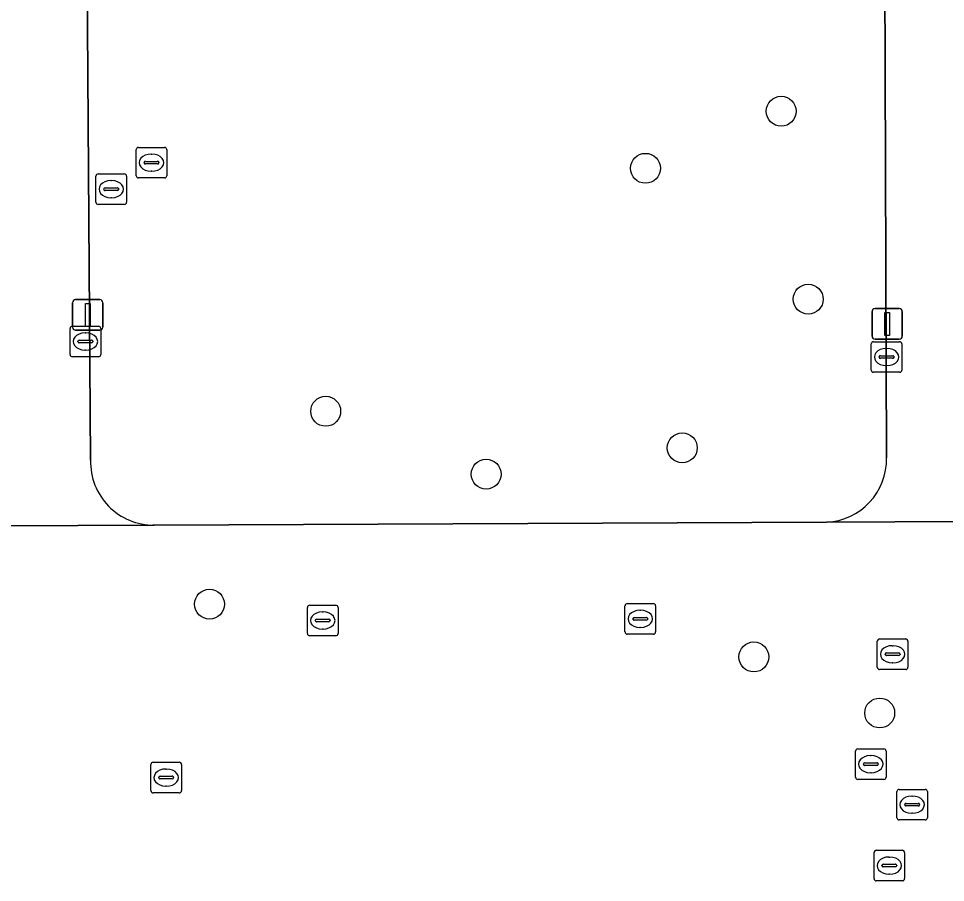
# Model space of a CAD drawing. Extents: x 160732 to 162107, y 387428 to 388479.
# Drawn here: x 161217.66 to 161247.96, y 388148.3 to 388176.54 of the extents above; entities that cross this region are included whole.
import ezdxf

# ---------------------------------------------------------------- set-up
doc = ezdxf.new("R2010")
doc.units = 0
for name, color, linetype in [('IMGEO_Boom', 7, 'Continuous'), ('IMGEO_Groenvoorziening', 7, 'Continuous'), ('IMGEO_Kolk', 7, 'Continuous'), ('IMGEO_Lichtmast', 7, 'Continuous'), ('IMGEO_Rioolput', 7, 'Continuous'), ('IMGEO_Voetpad_open', 7, 'Continuous')]:
    doc.layers.add(name, color=color, linetype=linetype)

msp = doc.modelspace()

# ---------------------------------------------------------------- linework, layer by layer
at = {"layer": 'IMGEO_Boom'}
for centre in [(161242.588, 388173.51), (161238.152, 388171.645), (161243.471, 388167.368), (161227.702, 388163.704), (161239.355, 388162.508), (161232.945, 388161.649), (161223.905, 388157.399), (161241.695, 388155.675), (161245.807, 388153.843)]:
    msp.add_circle(centre, 0.489, dxfattribs=at)
at = {"layer": 'IMGEO_Groenvoorziening'}
for points in [[(161246.034, 388162.184), (161245.947, 388187.422)], [(161219.846, 388187.316), (161220.017, 388162.104)], [(161222.1, 388159.985), (161244.065, 388160.078)]]:
    msp.add_lwpolyline(points, dxfattribs=at)
for centre, radius, start, end in [((161222.08, 388162.048), 2.063, 178.4546, 270.5637), ((161243.967, 388162.143), 2.067, 272.7185, 1.1326)]:
    msp.add_arc(centre, radius, start, end, dxfattribs=at)
at = {"layer": 'IMGEO_Kolk'}
for p, q in [((161219.423, 388166.485), (161220.275, 388166.485)), ((161219.348, 388165.559), (161219.348, 388166.411)), ((161219.836, 388166.265), (161219.861, 388166.265)), ((161220.349, 388166.411), (161220.349, 388165.559)), ((161219.607, 388165.979), (161219.607, 388165.991)), ((161220.045, 388165.942), (161219.647, 388165.942)), ((161219.65, 388166.028), (161220.048, 388166.028)), ((161220.091, 388165.991), (161220.091, 388165.979)), ((161245.532, 388165.052), (161245.532, 388165.904)), ((161245.607, 388165.978), (161246.459, 388165.978)), ((161246.533, 388165.904), (161246.533, 388165.052)), ((161219.859, 388165.705), (161219.834, 388165.705)), ((161246.02, 388165.758), (161246.045, 388165.758)), ((161220.275, 388165.485), (161219.423, 388165.485)), ((161245.791, 388165.472), (161245.791, 388165.484)), ((161246.229, 388165.435), (161245.831, 388165.435)), ((161245.834, 388165.521), (161246.232, 388165.521)), ((161246.275, 388165.484), (161246.275, 388165.472)), ((161246.459, 388164.978), (161245.607, 388164.978)), ((161246.043, 388165.198), (161246.018, 388165.198)), ((161227.179, 388157.367), (161228.031, 388157.367)), ((161237.558, 388157.419), (161238.41, 388157.419)), ((161227.104, 388156.441), (161227.104, 388157.293)), ((161227.592, 388157.147), (161227.617, 388157.147)), ((161228.105, 388157.293), (161228.105, 388156.441)), ((161237.483, 388156.493), (161237.483, 388157.345)), ((161237.971, 388157.199), (161237.996, 388157.199)), ((161238.484, 388157.345), (161238.484, 388156.493)), ((161227.363, 388156.861), (161227.363, 388156.873)), ((161227.801, 388156.824), (161227.403, 388156.824)), ((161227.406, 388156.91), (161227.804, 388156.91)), ((161227.847, 388156.873), (161227.847, 388156.861)), ((161237.742, 388156.913), (161237.742, 388156.925)), ((161238.18, 388156.876), (161237.782, 388156.876)), ((161237.785, 388156.962), (161238.183, 388156.962)), ((161238.226, 388156.925), (161238.226, 388156.913)), ((161227.615, 388156.587), (161227.59, 388156.587)), ((161237.994, 388156.639), (161237.969, 388156.639)), ((161228.031, 388156.367), (161227.179, 388156.367)), ((161238.41, 388156.419), (161237.558, 388156.419))]:
    msp.add_line(p, q, dxfattribs=at)
for points in [[(161219.423, 388166.485), (161220.275, 388166.485)], [(161219.348, 388165.559), (161219.348, 388166.411)], [(161220.349, 388166.411), (161220.349, 388165.559)], [(161245.532, 388165.052), (161245.532, 388165.904)], [(161245.607, 388165.978), (161246.459, 388165.978)], [(161246.533, 388165.904), (161246.533, 388165.052)], [(161220.275, 388165.485), (161219.423, 388165.485)], [(161246.459, 388164.978), (161245.607, 388164.978)], [(161227.179, 388157.367), (161228.031, 388157.367)], [(161237.558, 388157.419), (161238.41, 388157.419)], [(161227.104, 388156.441), (161227.104, 388157.293)], [(161228.105, 388157.293), (161228.105, 388156.441)], [(161237.483, 388156.493), (161237.483, 388157.345)], [(161238.484, 388157.345), (161238.484, 388156.493)], [(161228.031, 388156.367), (161227.179, 388156.367)], [(161238.41, 388156.419), (161237.558, 388156.419)]]:
    msp.add_lwpolyline(points, dxfattribs=at)
for centre, radius, start, end in [((161219.425, 388166.409), 0.0765, 91.552, 178.448), ((161219.425, 388166.409), 0.0765, 91.552, 178.448), ((161220.273, 388166.409), 0.0765, 1.552, 88.448), ((161220.273, 388166.409), 0.0765, 1.552, 88.448), ((161219.647, 388165.988), 0.0403, 85.8775, 175.7526), ((161219.644, 388165.978), 0.0366, 178.938, 274.7102), ((161220.048, 388165.985), 0.043, 264.8664, 352.4533), ((161220.052, 388165.99), 0.0386, 1.7309, 96.639), ((161245.609, 388165.902), 0.0765, 91.552, 178.448), ((161245.609, 388165.902), 0.0765, 91.552, 178.448), ((161246.457, 388165.902), 0.0765, 1.552, 88.448), ((161246.457, 388165.902), 0.0765, 1.552, 88.448), ((161219.425, 388165.561), 0.0765, 181.552, 268.448), ((161219.425, 388165.561), 0.0765, 181.552, 268.448), ((161220.273, 388165.561), 0.0765, 271.552, 358.448), ((161220.273, 388165.561), 0.0765, 271.552, 358.448), ((161245.831, 388165.481), 0.0403, 85.8775, 175.7526), ((161245.828, 388165.471), 0.0366, 178.938, 274.7102), ((161246.232, 388165.478), 0.043, 264.8664, 352.4533), ((161246.236, 388165.483), 0.0386, 1.7309, 96.639), ((161245.609, 388165.054), 0.0765, 181.552, 268.448), ((161245.609, 388165.054), 0.0765, 181.552, 268.448), ((161246.457, 388165.054), 0.0765, 271.552, 358.448), ((161246.457, 388165.054), 0.0765, 271.552, 358.448), ((161227.181, 388157.291), 0.0765, 91.552, 178.448), ((161227.181, 388157.291), 0.0765, 91.552, 178.448), ((161228.029, 388157.291), 0.0765, 1.552, 88.448), ((161228.029, 388157.291), 0.0765, 1.552, 88.448), ((161237.56, 388157.343), 0.0765, 91.552, 178.448), ((161237.56, 388157.343), 0.0765, 91.552, 178.448), ((161238.408, 388157.343), 0.0765, 1.552, 88.448), ((161238.408, 388157.343), 0.0765, 1.552, 88.448), ((161227.403, 388156.87), 0.0403, 85.8775, 175.7526), ((161227.4, 388156.86), 0.0366, 178.938, 274.7102), ((161227.804, 388156.867), 0.043, 264.8664, 352.4533), ((161227.808, 388156.872), 0.0386, 1.7309, 96.639), ((161237.782, 388156.922), 0.0403, 85.8775, 175.7526), ((161237.779, 388156.912), 0.0366, 178.938, 274.7102), ((161238.183, 388156.919), 0.043, 264.8664, 352.4533), ((161238.187, 388156.924), 0.0386, 1.7309, 96.639), ((161227.181, 388156.443), 0.0765, 181.552, 268.448), ((161227.181, 388156.443), 0.0765, 181.552, 268.448), ((161228.029, 388156.443), 0.0765, 271.552, 358.448), ((161228.029, 388156.443), 0.0765, 271.552, 358.448), ((161237.56, 388156.495), 0.0765, 181.552, 268.448), ((161237.56, 388156.495), 0.0765, 181.552, 268.448), ((161238.408, 388156.495), 0.0765, 271.552, 358.448), ((161238.408, 388156.495), 0.0765, 271.552, 358.448)]:
    msp.add_arc(centre, radius, start, end, dxfattribs=at)
for centre, major_axis, ratio, start_param, end_param in [((161219.835, 388165.985), (-0.387, 0.002), 0.722429, 4.712389, 7.853982), ((161219.86, 388165.985), (-0.39, 0.002), 0.717154, 1.570796, 4.712389), ((161246.019, 388165.478), (-0.387, 0.002), 0.722429, 4.712389, 7.853982), ((161246.044, 388165.478), (-0.39, 0.002), 0.717154, 1.570796, 4.712389), ((161227.591, 388156.867), (-0.387, 0.002), 0.722429, 4.712389, 7.853982), ((161227.616, 388156.867), (-0.39, 0.002), 0.717154, 1.570796, 4.712389), ((161237.97, 388156.919), (-0.387, 0.002), 0.722429, 4.712389, 7.853982), ((161237.995, 388156.919), (-0.39, 0.002), 0.717154, 1.570796, 4.712389)]:
    msp.add_ellipse(centre, major_axis=major_axis, ratio=ratio, start_param=start_param, end_param=end_param, dxfattribs=at)
at = {"layer": 'IMGEO_Lichtmast'}
for p, q in [((161219.53, 388167.353), (161220.32, 388167.353)), ((161220.32, 388167.353), (161219.53, 388167.353)), ((161219.43, 388166.453), (161219.43, 388167.253)), ((161219.43, 388167.253), (161219.43, 388166.453)), ((161220.42, 388167.253), (161220.42, 388166.453)), ((161220.42, 388166.453), (161220.42, 388167.253)), ((161245.656, 388167.06), (161246.446, 388167.06)), ((161246.446, 388167.06), (161245.656, 388167.06)), ((161245.556, 388166.16), (161245.556, 388166.96)), ((161245.556, 388166.96), (161245.556, 388166.16)), ((161246.546, 388166.96), (161246.546, 388166.16)), ((161246.546, 388166.16), (161246.546, 388166.96)), ((161220.32, 388166.353), (161219.53, 388166.353)), ((161219.53, 388166.353), (161220.32, 388166.353)), ((161246.446, 388166.06), (161245.656, 388166.06)), ((161245.656, 388166.06), (161246.446, 388166.06))]:
    msp.add_line(p, q, dxfattribs=at)
for points in [[(161219.85, 388167.228), (161220, 388167.228), (161220, 388166.478), (161219.85, 388166.478), (161219.85, 388167.228)], [(161245.976, 388166.935), (161246.126, 388166.935), (161246.126, 388166.185), (161245.976, 388166.185), (161245.976, 388166.935)]]:
    msp.add_lwpolyline(points, dxfattribs=at)
for centre, start, end in [((161219.53, 388167.253), 90, 180), ((161219.53, 388167.253), 90, 180), ((161220.32, 388167.253), 0, 90), ((161220.32, 388167.253), 360, 90), ((161245.656, 388166.96), 90, 180), ((161245.656, 388166.96), 90, 180), ((161246.446, 388166.96), 0, 90), ((161246.446, 388166.96), 360, 90), ((161219.53, 388166.453), 180, 270), ((161219.53, 388166.453), 180, 270), ((161220.32, 388166.453), 270, 0), ((161220.32, 388166.453), 270, 0), ((161245.656, 388166.16), 180, 270), ((161245.656, 388166.16), 180, 270), ((161246.446, 388166.16), 270, 0), ((161246.446, 388166.16), 270, 0)]:
    msp.add_arc(centre, 0.1, start, end, dxfattribs=at)
at = {"layer": 'IMGEO_Rioolput'}
for p, q in [((161221.509, 388171.404), (161221.509, 388172.256)), ((161221.584, 388172.33), (161222.436, 388172.33)), ((161222.51, 388172.256), (161222.51, 388171.404)), ((161221.997, 388172.11), (161222.022, 388172.11)), ((161221.768, 388171.824), (161221.768, 388171.836)), ((161222.206, 388171.787), (161221.808, 388171.787)), ((161221.811, 388171.873), (161222.209, 388171.873)), ((161222.252, 388171.836), (161222.252, 388171.824)), ((161220.194, 388170.539), (161220.194, 388171.391)), ((161220.269, 388171.465), (161221.121, 388171.465)), ((161221.195, 388171.391), (161221.195, 388170.539)), ((161222.436, 388171.33), (161221.584, 388171.33)), ((161222.02, 388171.55), (161221.995, 388171.55)), ((161220.496, 388171.008), (161220.894, 388171.008)), ((161220.682, 388171.245), (161220.707, 388171.245)), ((161220.453, 388170.959), (161220.453, 388170.971)), ((161220.891, 388170.922), (161220.493, 388170.922)), ((161220.705, 388170.685), (161220.68, 388170.685)), ((161220.937, 388170.971), (161220.937, 388170.959)), ((161221.121, 388170.465), (161220.269, 388170.465)), ((161245.729, 388155.337), (161245.729, 388156.189)), ((161245.804, 388156.263), (161246.656, 388156.263)), ((161246.73, 388156.189), (161246.73, 388155.337)), ((161246.217, 388156.043), (161246.242, 388156.043)), ((161245.988, 388155.757), (161245.988, 388155.769)), ((161246.426, 388155.72), (161246.028, 388155.72)), ((161246.031, 388155.806), (161246.429, 388155.806)), ((161246.472, 388155.769), (161246.472, 388155.757)), ((161246.656, 388155.263), (161245.804, 388155.263)), ((161246.24, 388155.483), (161246.215, 388155.483)), ((161245.015, 388151.746), (161245.015, 388152.598)), ((161245.09, 388152.672), (161245.942, 388152.672)), ((161246.016, 388152.598), (161246.016, 388151.746)), ((161222.064, 388152.232), (161222.916, 388152.232)), ((161245.317, 388152.215), (161245.715, 388152.215)), ((161245.503, 388152.452), (161245.528, 388152.452)), ((161221.989, 388151.306), (161221.989, 388152.158)), ((161222.477, 388152.012), (161222.502, 388152.012)), ((161222.99, 388152.158), (161222.99, 388151.306)), ((161245.274, 388152.166), (161245.274, 388152.178)), ((161245.712, 388152.129), (161245.314, 388152.129)), ((161245.758, 388152.178), (161245.758, 388152.166)), ((161222.248, 388151.726), (161222.248, 388151.738)), ((161222.686, 388151.689), (161222.288, 388151.689)), ((161222.291, 388151.775), (161222.689, 388151.775)), ((161222.732, 388151.738), (161222.732, 388151.726)), ((161245.942, 388151.672), (161245.09, 388151.672)), ((161245.526, 388151.892), (161245.501, 388151.892)), ((161222.5, 388151.452), (161222.475, 388151.452)), ((161246.441, 388151.347), (161247.293, 388151.347)), ((161222.916, 388151.232), (161222.064, 388151.232)), ((161246.366, 388150.421), (161246.366, 388151.273)), ((161246.854, 388151.127), (161246.879, 388151.127)), ((161247.367, 388151.273), (161247.367, 388150.421)), ((161246.625, 388150.841), (161246.625, 388150.853)), ((161247.063, 388150.804), (161246.665, 388150.804)), ((161246.668, 388150.89), (161247.066, 388150.89)), ((161247.109, 388150.853), (161247.109, 388150.841)), ((161246.877, 388150.567), (161246.852, 388150.567)), ((161247.293, 388150.347), (161246.441, 388150.347)), ((161245.621, 388148.43), (161245.621, 388149.282)), ((161245.696, 388149.356), (161246.548, 388149.356)), ((161246.622, 388149.282), (161246.622, 388148.43)), ((161245.923, 388148.899), (161246.321, 388148.899)), ((161246.109, 388149.136), (161246.134, 388149.136)), ((161245.88, 388148.85), (161245.88, 388148.862)), ((161246.318, 388148.813), (161245.92, 388148.813)), ((161246.132, 388148.576), (161246.107, 388148.576)), ((161246.364, 388148.862), (161246.364, 388148.85)), ((161246.548, 388148.356), (161245.696, 388148.356))]:
    msp.add_line(p, q, dxfattribs=at)
for points in [[(161221.509, 388171.404), (161221.509, 388172.256)], [(161221.584, 388172.33), (161222.436, 388172.33)], [(161222.51, 388172.256), (161222.51, 388171.404)], [(161220.194, 388170.539), (161220.194, 388171.391)], [(161220.269, 388171.465), (161221.121, 388171.465)], [(161221.195, 388171.391), (161221.195, 388170.539)], [(161222.436, 388171.33), (161221.584, 388171.33)], [(161221.121, 388170.465), (161220.269, 388170.465)], [(161245.729, 388155.337), (161245.729, 388156.189)], [(161245.804, 388156.263), (161246.656, 388156.263)], [(161246.73, 388156.189), (161246.73, 388155.337)], [(161246.656, 388155.263), (161245.804, 388155.263)], [(161245.015, 388151.746), (161245.015, 388152.598)], [(161245.09, 388152.672), (161245.942, 388152.672)], [(161246.016, 388152.598), (161246.016, 388151.746)], [(161222.064, 388152.232), (161222.916, 388152.232)], [(161221.989, 388151.306), (161221.989, 388152.158)], [(161222.99, 388152.158), (161222.99, 388151.306)], [(161245.942, 388151.672), (161245.09, 388151.672)], [(161246.441, 388151.347), (161247.293, 388151.347)], [(161222.916, 388151.232), (161222.064, 388151.232)], [(161246.366, 388150.421), (161246.366, 388151.273)], [(161247.367, 388151.273), (161247.367, 388150.421)], [(161247.293, 388150.347), (161246.441, 388150.347)], [(161245.621, 388148.43), (161245.621, 388149.282)], [(161245.696, 388149.356), (161246.548, 388149.356)], [(161246.622, 388149.282), (161246.622, 388148.43)], [(161246.548, 388148.356), (161245.696, 388148.356)]]:
    msp.add_lwpolyline(points, dxfattribs=at)
for centre, radius, start, end in [((161221.586, 388172.254), 0.0765, 91.552, 178.448), ((161221.586, 388172.254), 0.0765, 91.552, 178.448), ((161222.434, 388172.254), 0.0765, 1.552, 88.448), ((161222.434, 388172.254), 0.0765, 1.552, 88.448), ((161221.808, 388171.833), 0.0403, 85.8775, 175.7526), ((161221.805, 388171.823), 0.0366, 178.938, 274.7102), ((161222.209, 388171.83), 0.043, 264.8664, 352.4533), ((161222.213, 388171.835), 0.0386, 1.7309, 96.639), ((161220.271, 388171.389), 0.0765, 91.552, 178.448), ((161220.271, 388171.389), 0.0765, 91.552, 178.448), ((161221.119, 388171.389), 0.0765, 1.552, 88.448), ((161221.119, 388171.389), 0.0765, 1.552, 88.448), ((161221.586, 388171.406), 0.0765, 181.552, 268.448), ((161221.586, 388171.406), 0.0765, 181.552, 268.448), ((161222.434, 388171.406), 0.0765, 271.552, 358.448), ((161222.434, 388171.406), 0.0765, 271.552, 358.448), ((161220.493, 388170.968), 0.0403, 85.8775, 175.7526), ((161220.898, 388170.97), 0.0386, 1.7309, 96.639), ((161220.49, 388170.958), 0.0366, 178.938, 274.7102), ((161220.894, 388170.965), 0.043, 264.8664, 352.4533), ((161220.271, 388170.541), 0.0765, 181.552, 268.448), ((161220.271, 388170.541), 0.0765, 181.552, 268.448), ((161221.119, 388170.541), 0.0765, 271.552, 358.448), ((161221.119, 388170.541), 0.0765, 271.552, 358.448), ((161245.806, 388156.187), 0.0765, 91.552, 178.448), ((161245.806, 388156.187), 0.0765, 91.552, 178.448), ((161246.654, 388156.187), 0.0765, 1.552, 88.448), ((161246.654, 388156.187), 0.0765, 1.552, 88.448), ((161246.028, 388155.766), 0.0403, 85.8775, 175.7526), ((161246.025, 388155.756), 0.0366, 178.938, 274.7102), ((161246.429, 388155.763), 0.043, 264.8664, 352.4533), ((161246.433, 388155.768), 0.0386, 1.7309, 96.639), ((161245.806, 388155.339), 0.0765, 181.552, 268.448), ((161245.806, 388155.339), 0.0765, 181.552, 268.448), ((161246.654, 388155.339), 0.0765, 271.552, 358.448), ((161246.654, 388155.339), 0.0765, 271.552, 358.448), ((161245.092, 388152.596), 0.0765, 91.552, 178.448), ((161245.092, 388152.596), 0.0765, 91.552, 178.448), ((161245.94, 388152.596), 0.0765, 1.552, 88.448), ((161245.94, 388152.596), 0.0765, 1.552, 88.448), ((161222.066, 388152.156), 0.0765, 91.552, 178.448), ((161222.066, 388152.156), 0.0765, 91.552, 178.448), ((161222.914, 388152.156), 0.0765, 1.552, 88.448), ((161222.914, 388152.156), 0.0765, 1.552, 88.448), ((161245.314, 388152.175), 0.0403, 85.8775, 175.7526), ((161245.719, 388152.177), 0.0386, 1.7309, 96.639), ((161245.311, 388152.165), 0.0366, 178.938, 274.7102), ((161245.715, 388152.172), 0.043, 264.8664, 352.4533), ((161222.288, 388151.735), 0.0403, 85.8775, 175.7526), ((161222.285, 388151.725), 0.0366, 178.938, 274.7102), ((161222.689, 388151.732), 0.043, 264.8664, 352.4533), ((161222.693, 388151.737), 0.0386, 1.7309, 96.639), ((161245.092, 388151.748), 0.0765, 181.552, 268.448), ((161245.092, 388151.748), 0.0765, 181.552, 268.448), ((161245.94, 388151.748), 0.0765, 271.552, 358.448), ((161245.94, 388151.748), 0.0765, 271.552, 358.448), ((161222.066, 388151.308), 0.0765, 181.552, 268.448), ((161222.066, 388151.308), 0.0765, 181.552, 268.448), ((161222.914, 388151.308), 0.0765, 271.552, 358.448), ((161222.914, 388151.308), 0.0765, 271.552, 358.448), ((161246.443, 388151.271), 0.0765, 91.552, 178.448), ((161246.443, 388151.271), 0.0765, 91.552, 178.448), ((161247.291, 388151.271), 0.0765, 1.552, 88.448), ((161247.291, 388151.271), 0.0765, 1.552, 88.448), ((161246.665, 388150.85), 0.0403, 85.8775, 175.7526), ((161246.662, 388150.84), 0.0366, 178.938, 274.7102), ((161247.066, 388150.847), 0.043, 264.8664, 352.4533), ((161247.07, 388150.852), 0.0386, 1.7309, 96.639), ((161246.443, 388150.423), 0.0765, 181.552, 268.448), ((161246.443, 388150.423), 0.0765, 181.552, 268.448), ((161247.291, 388150.423), 0.0765, 271.552, 358.448), ((161247.291, 388150.423), 0.0765, 271.552, 358.448), ((161245.698, 388149.28), 0.0765, 91.552, 178.448), ((161245.698, 388149.28), 0.0765, 91.552, 178.448), ((161246.546, 388149.28), 0.0765, 1.552, 88.448), ((161246.546, 388149.28), 0.0765, 1.552, 88.448), ((161245.92, 388148.859), 0.0403, 85.8775, 175.7526), ((161246.325, 388148.861), 0.0386, 1.7309, 96.639), ((161245.917, 388148.849), 0.0366, 178.938, 274.7102), ((161246.321, 388148.856), 0.043, 264.8664, 352.4533), ((161245.698, 388148.432), 0.0765, 181.552, 268.448), ((161245.698, 388148.432), 0.0765, 181.552, 268.448), ((161246.546, 388148.432), 0.0765, 271.552, 358.448), ((161246.546, 388148.432), 0.0765, 271.552, 358.448)]:
    msp.add_arc(centre, radius, start, end, dxfattribs=at)
for centre, major_axis, ratio, start_param, end_param in [((161221.996, 388171.83), (-0.387, 0.002), 0.722429, 4.712389, 7.853982), ((161222.021, 388171.83), (-0.39, 0.002), 0.717154, 1.570796, 4.712389), ((161220.681, 388170.965), (-0.387, 0.002), 0.722429, 4.712389, 7.853982), ((161220.706, 388170.965), (-0.39, 0.002), 0.717154, 1.570796, 4.712389), ((161246.216, 388155.763), (-0.387, 0.002), 0.722429, 4.712389, 7.853982), ((161246.241, 388155.763), (-0.39, 0.002), 0.717154, 1.570796, 4.712389), ((161245.502, 388152.172), (-0.387, 0.002), 0.722429, 4.712389, 7.853982), ((161245.527, 388152.172), (-0.39, 0.002), 0.717154, 1.570796, 4.712389), ((161222.476, 388151.732), (-0.387, 0.002), 0.722429, 4.712389, 7.853982), ((161222.501, 388151.732), (-0.39, 0.002), 0.717154, 1.570796, 4.712389), ((161246.853, 388150.847), (-0.387, 0.002), 0.722429, 4.712389, 7.853982), ((161246.878, 388150.847), (-0.39, 0.002), 0.717154, 1.570796, 4.712389), ((161246.108, 388148.856), (-0.387, 0.002), 0.722429, 4.712389, 7.853982), ((161246.133, 388148.856), (-0.39, 0.002), 0.717154, 1.570796, 4.712389)]:
    msp.add_ellipse(centre, major_axis=major_axis, ratio=ratio, start_param=start_param, end_param=end_param, dxfattribs=at)
at = {"layer": 'IMGEO_Voetpad_open'}
for points in [[(161245.961, 388231.652), (161245.807, 388213.547), (161245.808, 388212.042), (161245.86, 388194.071), (161245.873, 388193.938), (161245.947, 388187.422), (161246.034, 388162.184)], [(161220.017, 388162.104), (161219.846, 388187.316)], [(161217.132, 388172.408), (161217.154, 388159.956), (161222.052, 388159.98), (161222.1, 388159.985)], [(161292.916, 388160.14), (161290.848, 388160.124), (161282.277, 388160.124), (161275.33, 388160.114), (161272.575, 388160.12), (161271.052, 388160.114), (161268.255, 388160.112), (161261.154, 388160.106), (161252.675, 388160.099), (161250.871, 388160.115), (161250.777, 388160.108), (161244.065, 388160.078), (161222.1, 388159.985), (161222.052, 388159.98), (161217.154, 388159.956), (161217.185, 388142.591), (161220.404, 388142.561), (161271.067, 388142.646), (161272.383, 388142.648), (161292.695, 388142.682)], [(161244.065, 388160.078), (161250.777, 388160.108), (161250.871, 388160.115)]]:
    msp.add_lwpolyline(points, dxfattribs=at)
for centre, radius, start, end in [((161222.08, 388162.048), 2.063, 178.4546, 270.5637), ((161243.967, 388162.143), 2.067, 272.7185, 1.1326)]:
    msp.add_arc(centre, radius, start, end, dxfattribs=at)

doc.saveas('drawing.dxf')
